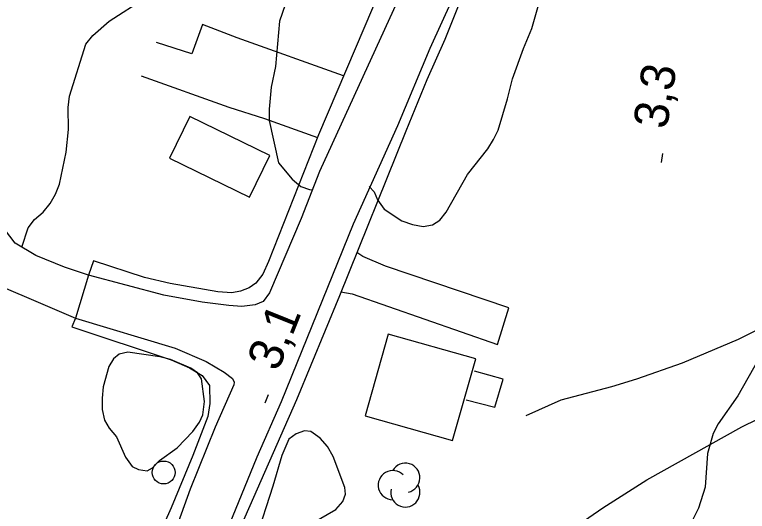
# Model space of a CAD drawing. Extents: x 282461 to 284471, y 5554090 to 5557646.
# Drawn here: x 283348 to 283412, y 5554705.3 to 5554748.7 of the extents above; entities that cross this region are included whole.
import ezdxf

# ---------------------------------------------------------------- set-up
doc = ezdxf.new("R2010")
doc.units = 0
for name, color, linetype in [('Niveau 19', 7, 'Continuous'), ('Niveau 2', 7, 'Continuous'), ('Niveau 21', 7, 'Continuous'), ('Niveau 22', 7, 'Continuous'), ('Niveau 3', 7, 'Continuous'), ('Niveau 31', 7, 'Continuous'), ('Niveau 36', 7, 'Continuous'), ('Niveau 44', 7, 'Continuous')]:
    doc.layers.add(name, color=color, linetype=linetype)

msp = doc.modelspace()

# ---------------------------------------------------------------- linework, layer by layer
at = {"layer": 'Niveau 19'}
for points in [[(283376.74, 5554743.33), (283367.43, 5554746.65), (283364.42, 5554747.82), (283363.47, 5554745.25), (283360.4, 5554746.25)], [(283359.06, 5554743.33), (283366.7, 5554740.6), (283369.83, 5554739.6), (283374.45, 5554737.95)], [(283354.45, 5554725.94), (283352.35, 5554726.62), (283349.84, 5554727.64), (283348.05, 5554728.72), (283346.72, 5554730.44), (283345.78, 5554732.75), (283345.36, 5554735.19), (283345.42, 5554738.09), (283345.8, 5554739.6), (283341.96, 5554740.64), (283341.19, 5554737.91), (283340.55, 5554734.65), (283340.73, 5554731.46), (283341.39, 5554729.56), (283342.43, 5554727.55), (283343.56, 5554726.34), (283353.32, 5554722.18)], [(283376.5, 5554724.48), (283377.48, 5554724.29), (283390.17, 5554719.87), (283391.17, 5554723.08), (283380.39, 5554726.72), (283378.42, 5554727.56), (283377.9, 5554727.91)]]:
    msp.add_lwpolyline(points, dxfattribs=at)
at = {"layer": 'Niveau 2'}
for points in [[(283372.42, 5554751.83), (283371.15, 5554748.1), (283370.8, 5554744.15), (283370.42, 5554742.34), (283370.22, 5554740.42), (283370.24, 5554739.44), (283371.05, 5554735.73), (283372.23, 5554734.3), (283373, 5554733.68), (283373.76, 5554733.4), (283373.98, 5554733.39)], [(283378.96, 5554733.67), (283379.4, 5554733.2), (283379.7, 5554732.51), (283380.29, 5554731.7), (283381.82, 5554730.68), (283382.75, 5554730.35), (283383.68, 5554730.19), (283384.49, 5554730.32), (283385.13, 5554730.74), (283385.7, 5554731.44), (283387.56, 5554734.72), (283389.33, 5554736.96), (283389.84, 5554737.78), (283390.23, 5554738.59), (283391.06, 5554741.34), (283391.5, 5554743.08), (283392.44, 5554745.71), (283393.17, 5554747.46), (283394.49, 5554752.07)], [(283351.12, 5554732.19), (283351.58, 5554733.01), (283351.91, 5554733.89), (283352.5, 5554736.68), (283352.71, 5554738.65), (283352.68, 5554740.57), (283352.78, 5554741.55), (283354.21, 5554746.1), (283354.84, 5554746.86), (283356.27, 5554748.1), (283359.43, 5554750.18)], [(283348.62, 5554728.38), (283349.19, 5554730.07), (283349.75, 5554730.78), (283350.5, 5554731.43), (283351.12, 5554732.19)], [(283413.54, 5554719.56), (283411.16, 5554715.4), (283409.46, 5554712.94), (283409.01, 5554712.12), (283408.51, 5554710.37), (283408.33, 5554707.41), (283407.72, 5554705.6), (283406.87, 5554703.85)], [(283364.58, 5554714.91), (283364.32, 5554716.88), (283363.96, 5554717.4), (283363.38, 5554717.8), (283361.62, 5554718.58), (283360.69, 5554718.8), (283357.9, 5554719.22), (283357.14, 5554719.03), (283356.63, 5554718.62), (283356.23, 5554717.97), (283355.74, 5554716.17), (283355.64, 5554715.18), (283355.65, 5554714.19), (283355.84, 5554713.27), (283356.26, 5554712.58), (283356.91, 5554711.83), (283357.69, 5554710.05), (283358.28, 5554709.24), (283358.81, 5554708.96), (283359.57, 5554708.86), (283360.03, 5554709.1), (283360.66, 5554709.74), (283362.21, 5554710.87), (283363.58, 5554712.29), (283364.15, 5554713.11), (283364.43, 5554713.75), (283364.58, 5554714.91)], [(283373.98, 5554704.27), (283376.06, 5554705.46), (283376.68, 5554706.17), (283376.91, 5554706.81), (283376.84, 5554707.39), (283375.81, 5554710.1), (283375.33, 5554710.96), (283374.68, 5554711.71), (283373.86, 5554712.28), (283373.33, 5554712.33), (283372.58, 5554712.08), (283371.95, 5554711.61), (283371.34, 5554710.2), (283370.56, 5554707.52), (283369.07, 5554702.91)]]:
    msp.add_lwpolyline(points, dxfattribs=at)
at = {"layer": 'Niveau 21'}
for points in [[(283390.87, 5554805.79), (283393.71, 5554801.32), (283394.9, 5554798.67), (283396.21, 5554794.34), (283396.39, 5554789.12), (283395.79, 5554786.79), (283393.08, 5554779.55), (283388.34, 5554768.27), (283385.19, 5554761.95), (283383.89, 5554759.72), (283382.83, 5554757.27), (283381.7, 5554755.01), (283374.54, 5554738.18), (283370.17, 5554727.12), (283369.67, 5554726.01), (283369.07, 5554725.24), (283368.5, 5554724.83), (283367.72, 5554724.53), (283366.97, 5554724.4), (283365.74, 5554724.47), (283361.58, 5554725.21), (283359.34, 5554725.73), (283354.89, 5554727.17), (283354.45, 5554725.94)], [(283371.31, 5554714.9), (283377.61, 5554730.4), (283381.46, 5554738.99), (283384.3, 5554745.74), (283386.26, 5554750.07), (283396.01, 5554773.15), (283398.19, 5554779.11), (283399.63, 5554782.64), (283401.36, 5554786.44), (283402.18, 5554787.85), (283403, 5554789.05), (283403.72, 5554789.87), (283404.72, 5554790.64), (283405.56, 5554791.09), (283406.7, 5554791.52), (283407.82, 5554791.74), (283408.69, 5554792.04), (283410.25, 5554792.01), (283412.35, 5554791.78)], [(283417.23, 5554785.99), (283411.92, 5554788.75), (283410.18, 5554789.42), (283408.07, 5554789.68), (283406.71, 5554789.54), (283405.76, 5554789.15), (283404.61, 5554788.23), (283403.81, 5554787.41), (283402.69, 5554785.97), (283401.75, 5554784.24), (283400.63, 5554781.84), (283395.07, 5554768.12), (283393.3, 5554764.2), (283391.41, 5554760.28), (283389.79, 5554756.19), (283386.92, 5554749.85), (283385.58, 5554746.52), (283384.01, 5554742.98), (283382.16, 5554738.51), (283376.37, 5554724.14), (283372.62, 5554715.06), (283367.79, 5554704.08)], [(283381.42, 5554749.79), (283374.62, 5554734.99), (283373.02, 5554730.88), (283370.27, 5554724.39), (283369.7, 5554723.63), (283369.01, 5554723.33), (283367.86, 5554723.19), (283366.72, 5554723.29), (283364.37, 5554723.57), (283361.02, 5554724.19), (283354.45, 5554725.94), (283353.32, 5554722.18), (283362.03, 5554719.56), (283364.72, 5554718.38), (283366.31, 5554717.45), (283367.03, 5554716.91), (283367.18, 5554716.58), (283367.16, 5554716.36), (283365.52, 5554712.65), (283363.33, 5554707.26), (283362.29, 5554704.34)], [(283353.32, 5554722.18), (283352.99, 5554721.42), (283361.67, 5554718.54), (283363.27, 5554717.84), (283364.39, 5554717.16), (283365.01, 5554716.3), (283365.06, 5554714.73), (283364.87, 5554713.6), (283363.58, 5554710.19), (283361.66, 5554705.61), (283358.36, 5554698.2), (283354.93, 5554689.88), (283353.51, 5554685.59), (283352.3, 5554681.45), (283349.37, 5554674), (283347.07, 5554668.42), (283345.47, 5554665.03), (283342.66, 5554659.45), (283340.93, 5554655.59), (283336.82, 5554645.52), (283333.3, 5554635.3), (283332.21, 5554632.45), (283334.96, 5554631.51)], [(283362.57, 5554693.92), (283369.18, 5554710.08), (283371.31, 5554714.9)]]:
    msp.add_lwpolyline(points, dxfattribs=at)
at = {"layer": 'Niveau 22'}
for points in [[(283435.54, 5554732.86), (283431.43, 5554729.79), (283429.24, 5554728.53), (283426.02, 5554727.21), (283424.34, 5554726.6), (283423.42, 5554726.35), (283422.23, 5554725.87), (283420.48, 5554724.68), (283418.71, 5554723.72), (283414.69, 5554722.07), (283411.21, 5554720.32), (283406.31, 5554718.25), (283402.33, 5554716.86), (283400.13, 5554716.18), (283395.71, 5554715.02), (283392.64, 5554713.64)], [(283377.43, 5554686.99), (283378.7, 5554688.38), (283380.7, 5554690.32), (283390.74, 5554699.39), (283393.91, 5554701.64), (283397.3, 5554704.18), (283399.37, 5554705.61), (283403.22, 5554708.07), (283411.52, 5554712.7), (283415.51, 5554714.63), (283420.23, 5554717.14), (283425.96, 5554719.79), (283442.31, 5554726.6), (283445.18, 5554728.33), (283450.69, 5554731.99)]]:
    msp.add_lwpolyline(points, dxfattribs=at)
at = {"layer": 'Niveau 3'}
for p, q in [((283404.49, 5554735.77), (283404.61, 5554736.56)), ((283369.88, 5554714.78), (283370.18, 5554715.52))]:
    msp.add_line(p, q, dxfattribs=at)
at = {"layer": 'Niveau 31'}
for points in [[(283370.28, 5554736.38), (283363.3, 5554739.77), (283361.54, 5554736.15), (283368.52, 5554732.75), (283370.28, 5554736.38)], [(283380.64, 5554720.78), (283378.63, 5554713.66), (283386.26, 5554711.5), (283388.28, 5554718.62), (283380.64, 5554720.78)], [(283387.45, 5554715.05), (283389.95, 5554714.4), (283390.67, 5554716.84), (283388.17, 5554717.55)]]:
    msp.add_lwpolyline(points, dxfattribs=at)
at = {"layer": 'Niveau 36'}
msp.add_circle((283361.018, 5554708.706), 1, dxfattribs=at)
at = {"layer": 'Niveau 44'}
for centre, start, end in [((283382.128, 5554708.239), 282.26917, 149.72625), ((283381.032, 5554707.601), 44.11537, 269.80396), ((283382.128, 5554706.964), 166.93686, 29.62122)]:
    msp.add_arc(centre, 1.275, start, end, dxfattribs=at)

# ---------------------------------------------------------------- texts
at = {"layer": 'Niveau 3'}
for s, height, rotation, p in [('3,3  ', 3, 81.09575, (283404.97, 5554738.61)), ('3,1  ', 2.9999, 68.07825, (283370.99, 5554717.43))]:
    msp.add_text(s, height=height, rotation=rotation, dxfattribs=at).set_placement(p)

doc.saveas('drawing.dxf')
